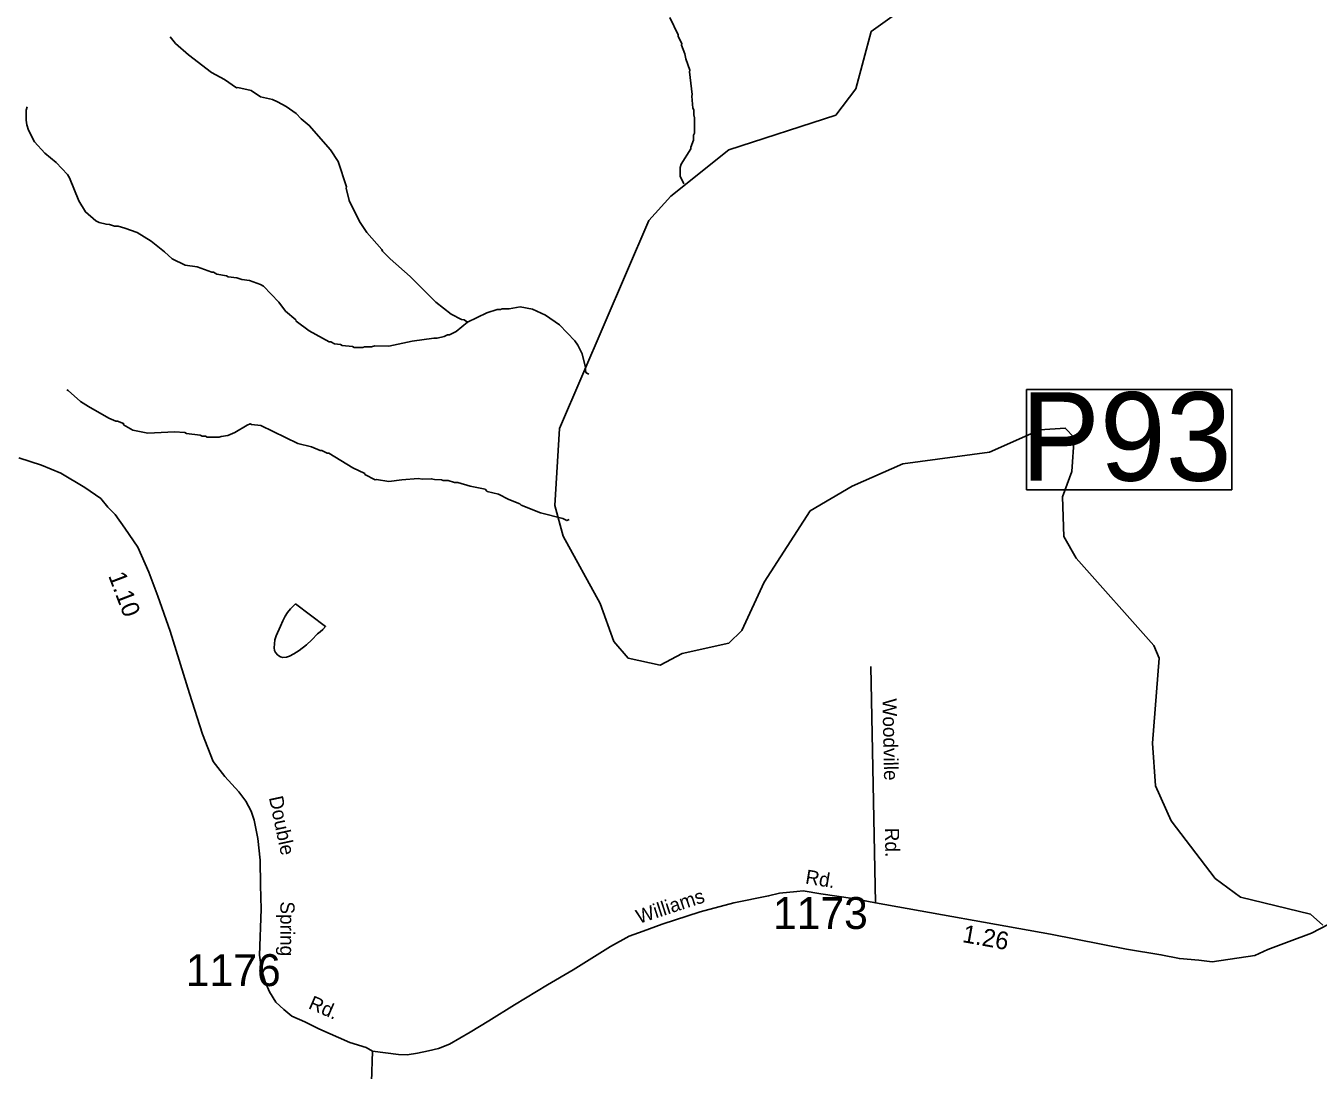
# Model space of a CAD drawing. Extents: x 1551653 to 1702041, y 811336 to 920032.
# Drawn here: x 1558854 to 1564838, y 846853 to 851690 of the extents above; entities that cross this region are included whole.
import ezdxf

# ---------------------------------------------------------------- set-up
doc = ezdxf.new("R2010")
doc.units = 0
for name, color, linetype in [('Old_Level_10', 7, 'Continuous'), ('Old_Level_11', 7, 'Continuous'), ('Old_Level_17', 7, 'Continuous'), ('Old_Level_31', 7, 'Continuous'), ('Old_Level_32', 7, 'Continuous'), ('Old_Level_35', 7, 'Continuous'), ('Old_Level_59', 7, 'Continuous'), ('Old_Level_62', 7, 'Continuous'), ('Old_Level_8', 7, 'Continuous')]:
    doc.layers.add(name, color=color, linetype=linetype)

msp = doc.modelspace()

# ---------------------------------------------------------------- linework, layer by layer
at = {"layer": 'Old_Level_31'}
msp.add_lwpolyline([(1563487.718, 850005.639), (1564437.334, 850005.639), (1564437.334, 849541.227), (1563487.718, 849541.227), (1563487.718, 850005.639)], dxfattribs=at)
at = {"layer": 'Old_Level_32'}
for points in [[(1560458.58, 846940.757), (1560429.678, 846958.106), (1560353.881, 846981.305), (1560210.879, 847043.405), (1560145.279, 847076.407), (1560085.581, 847103.208), (1560047.979, 847133.805), (1560010.48, 847168.306), (1559981.182, 847214.805), (1559961.68, 847261.206), (1559944.679, 847319.405), (1559935.581, 847385.606), (1559942.681, 847597.606), (1559940.181, 847709.706), (1559937.881, 847825.605), (1559927.379, 847925.903), (1559910.68, 848010.204), (1559897.281, 848052.304), (1559871.782, 848098.905), (1559840.48, 848141.303), (1559775.48, 848212.303), (1559720.48, 848283.005), (1559672.18, 848409.705), (1559610.982, 848596.804), (1559521.183, 848886.203), (1559465.382, 849049.001), (1559422.981, 849159.802), (1559372.682, 849274.601), (1559311.544, 849363.086), (1559267.418, 849426.108), (1559232.618, 849460.164), (1559200.484, 849500.658), (1559126.584, 849552.202), (1559015.482, 849617.901), (1558925.984, 849655.102), (1558820.384, 849688.701)], [(1564996.772, 847586.504), (1564807.169, 847487.006), (1564703.5, 847448.908), (1564604.323, 847411.007), (1564544.817, 847383.935), (1564347.272, 847353.706), (1564285.172, 847362.505), (1564195.271, 847369.805), (1564109.572, 847387.105), (1563949.871, 847413.306), (1563598.674, 847482.505), (1562788.374, 847628.404), (1562682.676, 847647.905), (1562534.874, 847670.106), (1562453.076, 847683.207), (1562424.319, 847679.516), (1562343.174, 847672.296), (1562292.684, 847659.663), (1562132.197, 847627.176), (1561975.377, 847586.005), (1561800.578, 847528.506), (1561712.077, 847495.904), (1561647.907, 847474.022), (1561561.106, 847425.322), (1561388.603, 847317.616), (1561269.59, 847247.228), (1561116.316, 847155.182), (1560997.304, 847081.184), (1560910.749, 847028.844), (1560815.319, 846972.544), (1560765.07, 846952.535), (1560717.516, 846941.678), (1560667.315, 846931.385), (1560619.281, 846923.507), (1560579.281, 846925.905), (1560458.58, 846940.757)], [(1560458.58, 846940.757), (1560449.717, 846656.879)]]:
    msp.add_lwpolyline(points, dxfattribs=at)
at = {"layer": 'Old_Level_35'}
msp.add_line((1562788.374, 847628.404), (1562766.275, 848723.205), dxfattribs=at)
at = {"layer": 'Old_Level_59'}
msp.add_lwpolyline([(1564859.383, 847524.296), (1564801.456, 847574.739), (1564477.474, 847653.479), (1564361.414, 847741.139), (1564157.387, 848007.912), (1564084.389, 848170.313), (1564070.445, 848367.521), (1564101.408, 848760.811), (1564077.417, 848820.379), (1563716.423, 849224.896), (1563659.418, 849324.602), (1563653.369, 849508.534), (1563697.455, 849625.773), (1563707.4, 849783.15), (1563666.39, 849826.672), (1563549.408, 849819.188), (1563315.443, 849715.585), (1562914.362, 849661.349), (1562679.372, 849557.798), (1562485.393, 849443.532), (1562272.446, 849113.04), (1562169.407, 848888.559), (1562109.43, 848830.683), (1561892.382, 848782.547), (1561791.394, 848728.823), (1561642.423, 848761.375), (1561576.397, 848838.27), (1561512.42, 849013.538), (1561341.407, 849325.525), (1561302.447, 849467.523), (1561324.388, 849824.929), (1561738.388, 850788.213), (1561839.376, 850901.042), (1562109.43, 851115.527), (1562603.4, 851276.237), (1562697.416, 851399.063), (1562767.442, 851663.58), (1562919.385, 851772.104)], dxfattribs=at)
at = {"layer": 'Old_Level_62'}
for points in [[(1561835.788, 851729.555), (1561874.747, 851649.072), (1561874.645, 851641.075), (1561890.331, 851608.934), (1561890.229, 851600.937), (1561905.71, 851560.747), (1561909.401, 851536.704), (1561928.779, 851484.467), (1561927.036, 851476.521), (1561939.441, 851372.406), (1561937.698, 851364.409), (1561942.722, 851308.378), (1561946.618, 851300.33), (1561946.413, 851278.338)], [(1559521.16, 851638.666), (1559546.791, 851608.369), (1559606.154, 851555.62), (1559713.088, 851474.317), (1559772.759, 851441.611), (1559828.225, 851402.907), (1559834.787, 851403.933), (1559896.097, 851390.041), (1559939.773, 851361.538), (1559995.548, 851348.825), (1560019.436, 851338.521), (1560059.216, 851316.068), (1560104.84, 851283.464), (1560128.524, 851259.217), (1560166.151, 851228.716), (1560264.781, 851115.527), (1560300.153, 851061.137), (1560338.702, 850944.668), (1560336.652, 850938.362), (1560349.98, 850880.589), (1560398.783, 850784.009), (1560432.206, 850733.617), (1560501.309, 850654.775), (1560505.205, 850646.727), (1560540.679, 850610.278), (1560633.772, 850529.18), (1560752.292, 850409.738), (1560823.65, 850354.835), (1560871.325, 850330.28), (1560883.321, 850328.127), (1560899.212, 850317.926)], [(1558859.457, 851315.094), (1558855.253, 851299.203), (1558854.638, 851253.219), (1558858.431, 851231.176), (1558866.121, 851207.083), (1558893.495, 851152.744), (1558940.862, 851100.2), (1558994.381, 851057.549), (1559045.644, 851000.903), (1559055.486, 850986.806), (1559098.24, 850880.281), (1559129.613, 850827.941), (1559177.082, 850787.341), (1559192.974, 850779.139), (1559224.859, 850770.783), (1559240.853, 850770.578), (1559264.742, 850762.274), (1559280.736, 850762.069), (1559312.622, 850753.662), (1559368.396, 850732.951), (1559433.91, 850692.146), (1559495.323, 850643.394), (1559530.9, 850610.996), (1559590.57, 850582.238), (1559646.446, 850573.523), (1559714.114, 850548.712), (1559722.111, 850548.609), (1559738.105, 850540.407), (1559781.986, 850531.846), (1559789.88, 850527.745), (1559829.866, 850523.286), (1559853.754, 850514.981), (1559889.638, 850510.521), (1559939.466, 850491.913), (1559953.307, 850483.71), (1560024.46, 850410.865), (1560055.935, 850368.471), (1560103.508, 850327.922), (1560105.866, 850322.027), (1560164.818, 850276.813), (1560258.219, 850226.011), (1560266.216, 850225.908), (1560282.108, 850217.706), (1560310.098, 850213.349), (1560317.992, 850209.248), (1560365.974, 850204.685), (1560373.869, 850200.584), (1560413.854, 850200.072), (1560421.953, 850203.968), (1560453.942, 850203.558), (1560469.936, 850207.351), (1560533.912, 850206.531), (1560642.179, 850229.189), (1560742.347, 850243.902), (1560758.341, 850243.697), (1560790.432, 850251.335), (1560806.529, 850259.127), (1560814.526, 850259.024), (1560846.719, 850274.608), (1560899.212, 850317.926)], [(1561946.413, 851278.338), (1561950.207, 851264.292), (1561949.386, 851192.37), (1561945.285, 851184.424), (1561944.978, 851160.433), (1561932.572, 851128.599), (1561932.47, 851120.602), (1561887.666, 851049.192), (1561883.462, 851033.25), (1561883.052, 850993.265), (1561899.559, 850959.072)], [(1560899.212, 850317.926), (1560987.692, 850360.782), (1561035.879, 850376.161), (1561051.873, 850375.956), (1561059.87, 850379.852), (1561091.859, 850379.492), (1561142.917, 850388.259), (1561199.819, 850378.109), (1561259.489, 850349.401), (1561324.9, 850304.597), (1561396.053, 850231.701), (1561409.792, 850211.555), (1561429.374, 850171.314), (1561444.548, 850107.183), (1561444.446, 850091.189), (1561448.342, 850083.141), (1561460.235, 850076.99)], [(1559043.798, 850003.376), (1559049.847, 850001.274), (1559107.16, 849950.575), (1559142.941, 849926.174), (1559238.29, 849872.963), (1559270.073, 849858.558), (1559278.07, 849858.507), (1559305.958, 849848.152), (1559305.855, 849842.153), (1559349.531, 849817.599), (1559418.531, 849804.014), (1559541.46, 849809.192), (1559589.442, 849806.577), (1559597.337, 849802.476), (1559661.21, 849793.71), (1559669.207, 849789.609), (1559685.201, 849789.404), (1559693.096, 849785.303), (1559749.075, 849784.585), (1559757.175, 849788.481), (1559789.163, 849792.07), (1559821.356, 849805.654), (1559877.745, 849840.975), (1559891.791, 849846.767), (1559897.738, 849842.718), (1559941.721, 849838.155), (1560112.735, 849756.031), (1560176.506, 849739.269), (1560216.286, 849722.762), (1560224.283, 849722.66), (1560248.172, 849710.357), (1560256.169, 849710.254), (1560367.307, 849642.894), (1560422.979, 849616.186), (1560422.876, 849612.187), (1560470.653, 849587.633), (1560477.625, 849589.171), (1560534.527, 849578.816), (1560594.3, 849587.735), (1560670.682, 849593.118), (1560690.572, 849590.862), (1560730.659, 849592.349), (1560746.551, 849588.145), (1560778.539, 849587.735), (1560786.536, 849583.634), (1560808.477, 849583.378), (1560838.414, 849575.022), (1560854.408, 849574.817), (1560910.182, 849558.105), (1560980.003, 849543.239), (1560989.845, 849533.14), (1561041.723, 849520.478), (1561089.398, 849495.872), (1561141.174, 849475.264), (1561146.813, 849470.189), (1561236.625, 849434.049), (1561340.279, 849408.776), (1561358.221, 849398.523), (1561369.704, 849403.547)], [(1560102.482, 849012.052), (1560241.815, 848907.731), (1560228.487, 848893.634), (1560216.081, 848883.279), (1560203.573, 848873.385), (1560177.429, 848845.959), (1560152.925, 848823.199), (1560119.502, 848797.157), (1560093.87, 848780.753), (1560074.698, 848770.551), (1560060.242, 848766.143), (1560044.145, 848764.297), (1560033.277, 848766.655), (1560019.846, 848775.729), (1560009.901, 848786.904), (1560005.493, 848797.105), (1560003.545, 848808.537), (1560006.313, 848845.703), (1560012.567, 848864.978), (1560032.765, 848908.551), (1560042.812, 848933.312), (1560054.705, 848955.867), (1560065.47, 848972.989), (1560078.491, 848988.829), (1560102.482, 849012.052)]]:
    msp.add_lwpolyline(points, dxfattribs=at)

# ---------------------------------------------------------------- texts
at = {"layer": 'Old_Level_10'}
for s, p in [('Woodville', (1562820.02, 848573.74)), ('Rd.', (1562831.106, 847974.776))]:
    msp.add_text(s, height=65.6167, rotation=271.1564167, dxfattribs=at).set_placement(p)
at = {"layer": 'Old_Level_11'}
for s, rotation, p in [('Double', 282.0043306, (1559978.544, 848115.457)), ('Rd.', 350.5715694, (1562460.012, 847717.584)), ('Williams', 18.2084972, (1561692.218, 847529.896)), ('Spring', 269.8110111, (1560032.064, 847634.408)), ('Rd.', 336.5267222, (1560157.728, 847139.851))]:
    msp.add_text(s, height=65.6167, rotation=rotation, dxfattribs=at).set_placement(p)
at = {"layer": 'Old_Level_17'}
for s, rotation, p in [('1.10', 290.9410417, (1559233.913, 849143.41)), ('1.26', 349.7929694, (1563186.667, 847446.333))]:
    msp.add_text(s, height=82.0208, rotation=rotation, dxfattribs=at).set_placement(p)
at = {"layer": 'Old_Level_31'}
msp.add_text('P93', height=410.1042, dxfattribs=at).set_placement((1563461.06, 849583.041))
at = {"layer": 'Old_Level_8'}
for s, p in [('1173', (1562313.049, 847506.637)), ('1176', (1559594.412, 847242.101))]:
    msp.add_text(s, height=147.6375, dxfattribs=at).set_placement(p)

doc.saveas('drawing.dxf')
